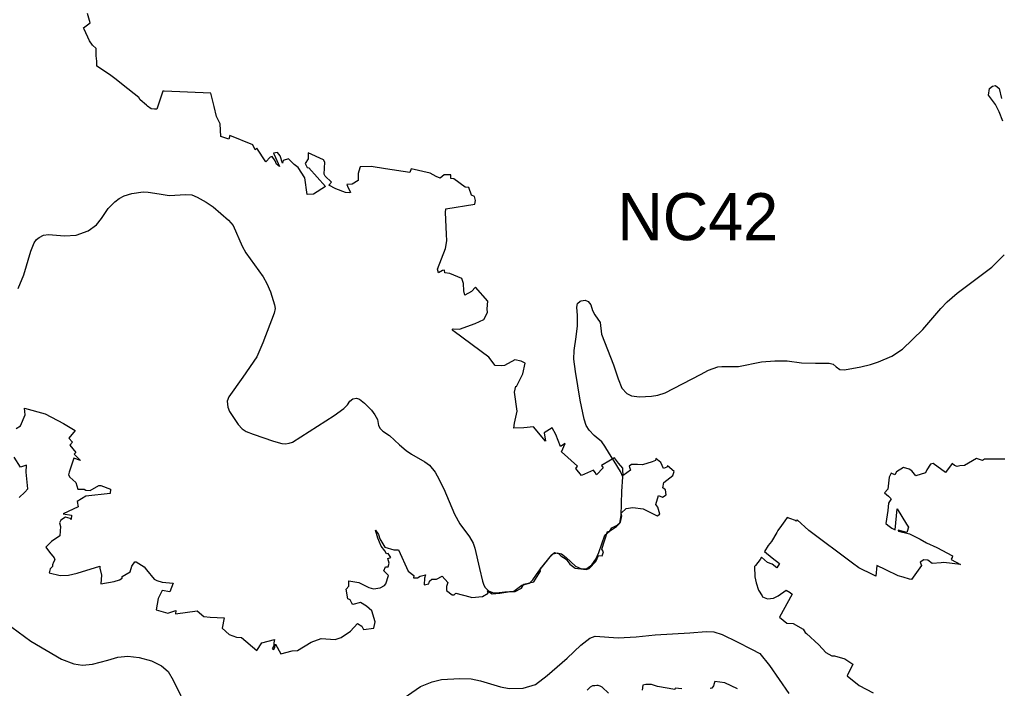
# Model space of a CAD drawing. Extents: x -789162 to -606354, y -1062736 to -945481.
# Drawn here: x -673868 to -670737, y -990684 to -988551 of the extents above; entities that cross this region are included whole.
import ezdxf

# ---------------------------------------------------------------- set-up
doc = ezdxf.new("R2010")
doc.units = 0
for name, color, linetype in [('_SIRSI VZTAHY_SILNICE II TRIDY_STAV', 7, 'Continuous'), ('_SIRSI VZTAHY_SILNICE III TRIDY_STAV', 7, 'Continuous'), ('_SIRSI VZTAHY_USES_NRBC_S', 7, 'Continuous'), ('_SIRSI VZTAHY_USES_popis S', 7, 'Continuous')]:
    doc.layers.add(name, color=color, linetype=linetype)

msp = doc.modelspace()

# ---------------------------------------------------------------- linework, layer by layer
at = {"layer": '_SIRSI VZTAHY_SILNICE II TRIDY_STAV'}
for points in [[(-673893.2, -990489.1), (-673832.1, -990533), (-673733.9, -990590.4), (-673694.7, -990605.4), (-673667.6, -990609.6), (-673635.7, -990607.3), (-673586.8, -990593.9), (-673554.6, -990585), (-673522.9, -990581.7), (-673486.8, -990586.1), (-673446.8, -990596.1), (-673415.6, -990611.7), (-673393.7, -990630.3), (-673378.6, -990658.4), (-673330.6, -990756.2)], [(-672668.5, -990733.2), (-672588.9, -990678.1), (-672552, -990663.1), (-672521.8, -990656), (-672464.2, -990653), (-672427.4, -990653.5), (-672398.1, -990659.9), (-672334.1, -990679.2), (-672306.9, -990684.3), (-672262, -990683.3), (-672222.2, -990671.2), (-672185.5, -990642.8), (-672121, -990587.8), (-672078.3, -990546.1), (-672048.9, -990523.5), (-672032.6, -990518.1), (-671958.8, -990522.8), (-671901.3, -990519.3), (-671841.3, -990513.3), (-671730.3, -990507.2), (-671678.2, -990502.8), (-671654.1, -990503.9), (-671627.4, -990512.3), (-671579, -990536), (-671533.1, -990559.2), (-671507.3, -990573.3), (-671476.1, -990611.1), (-671414, -990699.9)]]:
    msp.add_lwpolyline(points, dxfattribs=at)
at = {"layer": '_SIRSI VZTAHY_SILNICE III TRIDY_STAV'}
for points in [[(-670732.4, -988875.1), (-670743.7, -988845.2), (-670755.4, -988822.2), (-670777.2, -988792.2), (-670774.5, -988771.6), (-670765, -988763.7), (-670755.3, -988761.1), (-670744, -988771.5), (-670736.5, -988802.7)], [(-673872, -989409.3), (-673854.1, -989365.6), (-673832.3, -989289.4), (-673822, -989263.4), (-673814.1, -989252.5), (-673805.9, -989245.8), (-673791.5, -989238.4), (-673775.6, -989236.4), (-673725.2, -989241.2), (-673687.2, -989239.1), (-673649.4, -989225.5), (-673623.2, -989206.2), (-673607.1, -989185.7), (-673585.5, -989153.7), (-673563.7, -989132.7), (-673550.6, -989122), (-673534, -989113.9), (-673509.5, -989106.1), (-673473.7, -989101), (-673457.4, -989102.1), (-673422.5, -989107.3), (-673391.1, -989112.1), (-673337.5, -989109.4), (-673318.5, -989110.6), (-673301.5, -989117.5), (-673273.3, -989133.1), (-673250.9, -989148), (-673202, -989191.2), (-673186.9, -989207.5), (-673157.7, -989274.3), (-673146.7, -989294.7), (-673091.4, -989371.6), (-673079.9, -989392.5), (-673068.1, -989419), (-673054.7, -989461.1), (-673053.3, -989472.8), (-673056.4, -989487.5), (-673091.7, -989582.2), (-673110.8, -989627.3), (-673156.4, -989691.7), (-673201.1, -989754.4), (-673205.7, -989767.7), (-673204.1, -989787.4), (-673198.5, -989801.1), (-673171, -989842.4), (-673158.6, -989856.2), (-673145.3, -989864.8), (-673123.5, -989873.8), (-673057.9, -989896.2), (-673031.7, -989902.9), (-673020.2, -989903.9), (-673008.4, -989902.6), (-672998, -989898.5), (-672864.9, -989813.6), (-672833.4, -989791.5), (-672822, -989779.5), (-672815, -989768.7), (-672805.5, -989761), (-672793.8, -989758.5), (-672783.6, -989761.4), (-672767.5, -989775), (-672745.9, -989796.6), (-672735, -989811.6), (-672726.8, -989826.6), (-672723, -989845.8), (-672718, -989855.4), (-672709.8, -989863.4), (-672688.6, -989877.7), (-672656.5, -989907.5), (-672634.8, -989925.6), (-672617.5, -989937.2), (-672575.1, -989961.8), (-672561, -989972.3), (-672542.5, -989995), (-672536.2, -990006.4), (-672514.9, -990048.2), (-672481.2, -990128.7), (-672463.8, -990159.3), (-672433.2, -990201.1), (-672421.7, -990220.6), (-672416.1, -990236.6), (-672400.9, -990301.6), (-672391.8, -990341.7), (-672388.7, -990352.2), (-672383.9, -990361), (-672372.4, -990372.6), (-672356.1, -990379.1), (-672338.7, -990378.7), (-672320.5, -990376.3), (-672291.6, -990373.9), (-672266.2, -990354.9), (-672241.9, -990348.5), (-672231.4, -990338.3), (-672211.5, -990310.7), (-672176, -990264.9), (-672165.8, -990255), (-672152.9, -990252.3), (-672139.9, -990255), (-672125.2, -990266.2), (-672094.8, -990294.5), (-672075.7, -990303), (-672058.3, -990301.4), (-672042.4, -990289.8), (-672030.2, -990271.8), (-672020.7, -990250.6), (-672001.2, -990195.8), (-671986.3, -990182.4), (-671964.4, -990167.5), (-671954, -990157.5), (-671949.1, -990132.6), (-671946.6, -990055.9), (-671943.8, -990009.5), (-671951.9, -989992.4), (-671971.9, -989959.6), (-671986.3, -989936.5), (-672001.6, -989911.9), (-672011.3, -989898.2), (-672035.6, -989877.5), (-672051.8, -989860.4), (-672061.2, -989846), (-672067.3, -989825.2), (-672080, -989765.4), (-672095, -989674), (-672100.1, -989633.9), (-672099.4, -989606.3), (-672092.6, -989563.3), (-672088, -989528.4), (-672088.4, -989495.3), (-672090.2, -989468.9), (-672088.4, -989456.4), (-672080.1, -989448.8), (-672076.9, -989447.7), (-672063.9, -989446.2), (-672054, -989450), (-672046.1, -989460.6), (-672040.5, -989479.5), (-672033.5, -989492.6), (-672016.7, -989517.4), (-672011.7, -989554.2), (-671973.6, -989652.7), (-671958.8, -989696.6), (-671947.1, -989726.2), (-671931.7, -989744.2), (-671915.8, -989751.5), (-671890.9, -989754.6), (-671852.7, -989752.4), (-671831.9, -989749.1), (-671808.8, -989741.5), (-671695.8, -989682.7), (-671671, -989668.8), (-671641.4, -989658.9), (-671627.9, -989657.2), (-671601.3, -989657.8), (-671575.4, -989657.3), (-671501.4, -989643.2), (-671458.7, -989639.4), (-671419.8, -989640), (-671373.9, -989645.9), (-671329.5, -989646.7), (-671286, -989647.1), (-671273.1, -989650.6), (-671263.6, -989658.2), (-671252.3, -989667), (-671237.2, -989668.6), (-671184.5, -989658.5), (-671153.6, -989651.5), (-671128.4, -989642.6), (-671085.9, -989624.4), (-671052.4, -989602.6), (-670986.6, -989539.5), (-670948.6, -989495.2), (-670930.1, -989472.6), (-670909.7, -989451.3), (-670877.3, -989423.9), (-670838.9, -989395), (-670767.3, -989340.7), (-670727.8, -989301.8)]]:
    msp.add_lwpolyline(points, dxfattribs=at)
at = {"layer": '_SIRSI VZTAHY_USES_NRBC_S'}
for points in [[(-673878.9, -989855.1), (-673865.6, -989846.8), (-673850.3, -989811.8), (-673852.6, -989790.8), (-673786.4, -989808.5), (-673727.9, -989839.3), (-673691, -989861.7), (-673711, -989886.3), (-673699.5, -989899.2), (-673708.1, -989908.3), (-673688.3, -989931.6), (-673693.4, -989936.7), (-673674.1, -989957.5), (-673694.9, -989950.4), (-673709.7, -989995.1), (-673711.7, -990003.2), (-673708.1, -990010.3), (-673688.3, -990027.5), (-673682.3, -990048.8), (-673662.5, -990048.3), (-673656.9, -990051.9), (-673643.2, -990052.9), (-673615.3, -990037.2), (-673609.2, -990037.2), (-673577.8, -990049.3), (-673578.8, -990062.5), (-673656.4, -990070.6), (-673684.3, -990088.4), (-673680.7, -990105.1), (-673729.4, -990127), (-673702, -990131.5), (-673703.1, -990145.7), (-673707.1, -990142.7), (-673721.8, -990137.6), (-673736, -990147.2), (-673741.1, -990155.9), (-673737.6, -990168), (-673739.1, -990197.5), (-673766, -990216.2), (-673784.7, -990234), (-673772.6, -990249.7), (-673757.8, -990268), (-673755.3, -990274.1), (-673759.4, -990281.7), (-673762.9, -990290.3), (-673762.9, -990295.4), (-673770.5, -990303), (-673774.1, -990315.2), (-673738.1, -990323.8), (-673711.7, -990322.8), (-673684.3, -990316.2), (-673611.7, -990293.9), (-673611.7, -990301), (-673607.2, -990323.3), (-673608.7, -990351.2), (-673566.1, -990343.1), (-673548.8, -990337.5), (-673540.7, -990332.9), (-673540.7, -990327.8), (-673514.8, -990312.1), (-673509.8, -990294.4), (-673500.1, -990280.7), (-673496.6, -990280.2), (-673470.7, -990296.4), (-673463.1, -990306), (-673438.7, -990336), (-673430.1, -990340), (-673412.9, -990345.1), (-673378.4, -990348.1), (-673388.5, -990376), (-673412.9, -990371.5), (-673425.6, -990397.3), (-673432.2, -990433.9), (-673395.1, -990444.5), (-673369.8, -990435.9), (-673370.8, -990446), (-673301.8, -990436.9), (-673280, -990454.7), (-673260.2, -990457.2), (-673216, -990458.7), (-673222.1, -990491.7), (-673199.8, -990512), (-673176, -990521.1), (-673160.2, -990522.1), (-673111, -990563.7), (-673095.3, -990538.9), (-673055.2, -990527.7), (-673057.3, -990538.4), (-673056.7, -990548.5), (-673062.3, -990557.7), (-673056.7, -990559.7), (-673053.7, -990553.1), (-673051.7, -990543.4), (-673034.9, -990573.9), (-672998.9, -990564.2), (-672981.2, -990563.7), (-672938.5, -990536.9), (-672905.6, -990525.2), (-672861.9, -990527.7), (-672842.7, -990521.6), (-672812.2, -990501.3), (-672789.9, -990477), (-672776.2, -990485.6), (-672770.6, -990496.8), (-672738.2, -990491.7), (-672734.1, -990471.4), (-672744.8, -990436.9), (-672762, -990422.2), (-672780.3, -990410), (-672805.1, -990417.1), (-672808.7, -990412.1), (-672813.8, -990401.9), (-672821.4, -990398.4), (-672825.9, -990367.4), (-672818.3, -990357.8), (-672817.8, -990341), (-672786.4, -990346.6), (-672754.4, -990362.8), (-672739.2, -990366.4), (-672717.9, -990363.9), (-672704.2, -990356.3), (-672699.6, -990351.2), (-672691, -990323.8), (-672706.2, -990309.6), (-672701.1, -990296.9), (-672692.5, -990296.9), (-672689.5, -990285.2), (-672693.5, -990270), (-672683.4, -990266.5), (-672692, -990253.8), (-672698.1, -990255.3), (-672702.7, -990245.7), (-672714.8, -990230.4), (-672725.5, -990205.1), (-672733.1, -990179.7), (-672722.9, -990193.9), (-672718.9, -990207.6), (-672702.7, -990234), (-672674.2, -990242.1), (-672659.5, -990242.6), (-672628.1, -990310.1), (-672610.3, -990324.3), (-672611.3, -990331.4), (-672598.7, -990331.4), (-672590.5, -990325.8), (-672573.3, -990321.8), (-672576.8, -990332.9), (-672577.9, -990354.2), (-672563.1, -990351.2), (-672560.1, -990342), (-672553, -990336), (-672538.3, -990335.5), (-672520.5, -990326.3), (-672501.8, -990346.1), (-672506.8, -990358.8), (-672506.3, -990372), (-672488.6, -990385.7), (-672481.5, -990386.2), (-672476.4, -990380.6), (-672431.8, -990392.3), (-672425.7, -990394.3), (-672391.2, -990390.7), (-672373.9, -990380.1), (-672375.4, -990373.5), (-672361.2, -990382.6), (-672336.4, -990380.6), (-672309.5, -990376.5), (-672299.3, -990375.5), (-672287.2, -990375.5), (-672267.4, -990364.4), (-672259.3, -990352.2), (-672227.8, -990344.1), (-672206.5, -990310.6), (-672208, -990304), (-672170, -990257.8), (-672161.4, -990251.2), (-672149.2, -990253.8), (-672141.6, -990261.9), (-672124.8, -990272.5), (-672113.2, -990287.8), (-672096.4, -990301), (-672061.4, -990305.5), (-672051.3, -990302), (-672030.5, -990279.6), (-672021.3, -990260.4), (-672010.2, -990261.4), (-672005.6, -990248.2), (-672011.2, -990240.6), (-671992.9, -990184.3), (-671986.8, -990184.3), (-671978.7, -990171.6), (-671961.5, -990164), (-671951.3, -990154.3), (-671947.3, -990133.5), (-671948.8, -990125.4), (-671933.1, -990110.7), (-671912.3, -990107.2), (-671879.3, -990111.2), (-671834.1, -990134.1), (-671826, -990128.5), (-671832.6, -990106.7), (-671838.7, -990097.5), (-671830.1, -990068.6), (-671817.4, -990074.2), (-671806.2, -990066.6), (-671807.8, -990051.4), (-671815.9, -990044.8), (-671812.8, -990028), (-671784.4, -990004.7), (-671779.9, -989992.5), (-671801.2, -989974.3), (-671803.7, -989978.8), (-671814.4, -989983.4), (-671822.5, -989963.6), (-671838.7, -989950.9), (-671839.7, -989957.5), (-671850.4, -989962.1), (-671881.3, -989971.7), (-671897.1, -989969.7), (-671916.8, -989970.2), (-671923.4, -989975.8), (-671919.9, -989987.9), (-671942.7, -990004.7), (-671944.2, -989987.4), (-671943.7, -989981.9), (-671957.9, -989965.6), (-671970.6, -989949.4), (-671982.8, -989956), (-672012.2, -989973.2), (-672007.1, -989980.3), (-672028.4, -990003.2), (-672032, -989996.1), (-672037.6, -989987.9), (-672075.6, -990005.2), (-672093.9, -989982.4), (-672088.3, -989975.8), (-672139.5, -989930.1), (-672127.9, -989903.2), (-672143.1, -989912.4), (-672157.3, -989874.8), (-672169.5, -989853.5), (-672195.3, -989868.7), (-672190.8, -989896.1), (-672228.8, -989850), (-672259.8, -989853), (-672291.7, -989854.5), (-672289.2, -989838.3), (-672281.1, -989799.7), (-672289.7, -989739.9), (-672285.1, -989720.1), (-672282.6, -989721.1), (-672262.8, -989680.5), (-672255.7, -989647), (-672267.9, -989641), (-672288.2, -989636.4), (-672321.2, -989654.1), (-672330.8, -989655.7), (-672350.6, -989654.7), (-672370.9, -989628.3), (-672481.5, -989545.6), (-672488.1, -989541.5), (-672485.5, -989537.5), (-672464.7, -989539), (-672415, -989520.7), (-672387.6, -989507.5), (-672375.4, -989485.7), (-672376.5, -989473.5), (-672374.4, -989449.2), (-672413.5, -989405.1), (-672426.2, -989418.2), (-672448, -989429.9), (-672451.5, -989416.2), (-672452.6, -989393.4), (-672457.1, -989377.2), (-672495.2, -989360.9), (-672511.9, -989358.9), (-672512.9, -989350.8), (-672519, -989351.8), (-672532.2, -989359.4), (-672535.2, -989347.2), (-672509.9, -989281.8), (-672504.8, -989257.4), (-672506.8, -989236.1), (-672509.9, -989166.1), (-672508.4, -989155), (-672416.5, -989140.2), (-672413.5, -989128.1), (-672417.5, -989115.9), (-672426.2, -989111.3), (-672435.3, -989086.5), (-672447, -989085.5), (-672483, -989059.6), (-672492.1, -989058.6), (-672492.1, -989046.9), (-672497.7, -989046.4), (-672513.9, -989046.4), (-672526.6, -989057), (-672539.3, -989051.5), (-672558.6, -989040.8), (-672619.5, -989027.1), (-672623, -989038.8), (-672700.6, -989027.6), (-672746.8, -989020), (-672781.3, -989020.5), (-672783.3, -989024.1), (-672787.9, -989042.3), (-672788.4, -989064.7), (-672807.2, -989076.3), (-672824.4, -989077.3), (-672822.4, -989082.4), (-672812.7, -989102.7), (-672817.3, -989104.2), (-672828.5, -989103.2), (-672859.4, -989091), (-672881.2, -989079.4), (-672873.1, -989070.2), (-672892.9, -989050.5), (-672896.4, -989044.4), (-672893.9, -989005.8), (-672898.5, -988998.2), (-672947.2, -988975.9), (-672947.7, -988995.7), (-672956.8, -989009.9), (-672950.7, -989022.5), (-672945.1, -989023.6), (-672891.9, -989083.4), (-672930.9, -989107.8), (-672951.2, -989109.3), (-672957.8, -989055.5), (-672979.6, -989022.5), (-672992.3, -989013.9), (-673010.6, -988995.2), (-673026.8, -989001.2), (-673029.9, -989009.4), (-673037, -988985.5), (-673045.1, -988975.4), (-673057.8, -988976.9), (-673051.7, -988991.6), (-673039.5, -989020), (-673048.6, -989011.9), (-673053.2, -989001.7), (-673062.8, -988988.1), (-673068.4, -988990.6), (-673083.1, -989005.3), (-673111.5, -988961.2), (-673117.1, -988966.2), (-673123.7, -988951), (-673197.3, -988921.1), (-673200.3, -988932.8), (-673225.7, -988924.1), (-673228.2, -988884.1), (-673240.4, -988860.2), (-673247, -988828.8), (-673258.1, -988786.1), (-673406.8, -988779.6), (-673411.5, -988779.2), (-673423.1, -988814.4), (-673428.5, -988830.8), (-673430.6, -988837.3), (-673437.8, -988836.8), (-673448.8, -988836), (-673459.6, -988827.2), (-673463.7, -988823.8), (-673483.6, -988806.9), (-673487.2, -988800.1), (-673537.7, -988760.7), (-673559.9, -988742.1), (-673581.5, -988726.3), (-673621.6, -988699.9), (-673621.7, -988683.7), (-673623.9, -988667), (-673623.8, -988649), (-673623.6, -988643.9), (-673635.9, -988632.9), (-673644.9, -988619.3), (-673662.4, -988582), (-673663.8, -988577.6), (-673643.4, -988561.7), (-673651.5, -988532.2)], [(-673869.5, -990075.9), (-673850.8, -990058.7), (-673841.9, -990047.8), (-673847.4, -989994.6), (-673845.9, -989971.9), (-673865.1, -989978.3), (-673885.8, -989946.8)], [(-670725.7, -989953.6), (-670790.8, -989953), (-670796.4, -989957.2), (-670815.7, -989951.1), (-670854.5, -989973.3), (-670868.6, -989973.9), (-670877.2, -989976.5), (-670886.2, -989973.4), (-670893.6, -989967.4), (-670915.3, -989995.7), (-670954.6, -989966.8), (-670962.9, -989969.2), (-670973.8, -989987), (-670978.4, -989996.5), (-671009.7, -990006.2), (-671021.9, -989990.7), (-671030.6, -989985.5), (-671048.6, -989979.6), (-671070.8, -989993.9), (-671075.9, -990002.7), (-671088.2, -989997.5), (-671094.1, -990010.8), (-671098.3, -990048.9), (-671108.9, -990060.7), (-671097.1, -990070.8), (-671087.6, -990079.7), (-671097.1, -990093.2), (-671098.7, -990116.9), (-671105.4, -990157.9), (-671098.6, -990163.9), (-671086.2, -990172.8), (-671074.9, -990178.5), (-671069, -990111.9), (-671038.7, -990160.1), (-671033.1, -990169.6), (-671036.9, -990183.5), (-671037.8, -990186.8), (-671065.8, -990179.9), (-671065.2, -990182.3), (-671029.4, -990191.6), (-670996.1, -990208.1), (-670975.6, -990219.8), (-670942, -990234.7), (-670892.2, -990261.6), (-670893.9, -990266.9), (-670896, -990269.7), (-670896.2, -990273.2), (-670866.8, -990289), (-670919.6, -990282.6), (-670928.9, -990283.6), (-670957.2, -990286.2), (-670971.4, -990275.5), (-670984.3, -990274.1), (-670995.3, -990281.8), (-670991, -990292.6), (-671023.7, -990336.8), (-671029.8, -990335.6), (-671050.1, -990329.9), (-671066.1, -990324.7), (-671105.2, -990306.5), (-671133.8, -990292.6), (-671137.4, -990326.1), (-671145.2, -990321.5), (-671191, -990299.2), (-671211.5, -990285.2), (-671350.4, -990180.7), (-671388.2, -990147.1), (-671390.7, -990150.9), (-671392.8, -990148.7), (-671411.6, -990142.4), (-671419.8, -990139.4), (-671427.2, -990149.4), (-671438.4, -990164.7), (-671449.7, -990180.5), (-671453.2, -990186.9), (-671470, -990215.3), (-671480.9, -990228.7), (-671491.8, -990248), (-671468.1, -990267.6), (-671444.4, -990285.6), (-671453, -990300.2), (-671467.9, -990288), (-671482.8, -990282.5), (-671501.5, -990265.6), (-671505.4, -990272.7), (-671521.1, -990292.4), (-671523.8, -990295.6), (-671522.6, -990328.7), (-671519.2, -990347.7), (-671511, -990370.8), (-671499.3, -990389.4), (-671498.8, -990392.5), (-671482.7, -990398.3), (-671463.3, -990396.4), (-671448.6, -990389.4), (-671422.6, -990370.6), (-671410.2, -990378.2), (-671404.2, -990383.4), (-671444.7, -990457.4), (-671420.5, -990475.6), (-671400.2, -990477.2), (-671369.2, -990495.4), (-671361.9, -990505.8), (-671358, -990509.4), (-671319.1, -990545.6), (-671296.9, -990569.7), (-671277.7, -990580.6), (-671269.1, -990579.9), (-671236, -990590.1), (-671209.9, -990607.3), (-671228.1, -990644.4), (-671189.8, -990675.1), (-671145.2, -990698.3)], [(-671989.3, -990698.9), (-672010.1, -990679.9), (-672016.2, -990677.2), (-672022.3, -990675.4), (-672026.4, -990674.4), (-672033.1, -990675.6), (-672036.4, -990676.2), (-672040.6, -990676.4), (-672048.2, -990680.6), (-672057.2, -990690.3)], [(-671756.1, -990685.9), (-671777.2, -990682.9), (-671777.8, -990687.9), (-671832.9, -990678.3), (-671852.7, -990671.9), (-671871, -990671.7), (-671879.9, -990673.8), (-671881.8, -990689.8)], [(-671578.1, -990685.8), (-671618.4, -990666.2), (-671651, -990661.8), (-671652.8, -990668.9), (-671655.1, -990676.4), (-671660.6, -990683.3), (-671664.9, -990684.2)]]:
    msp.add_lwpolyline(points, dxfattribs=at)

# ---------------------------------------------------------------- texts
at = {"layer": '_SIRSI VZTAHY_USES_popis S'}
msp.add_text('NC42', height=150, dxfattribs=at).set_placement((-671961.3, -989254.8))

doc.saveas('drawing.dxf')
